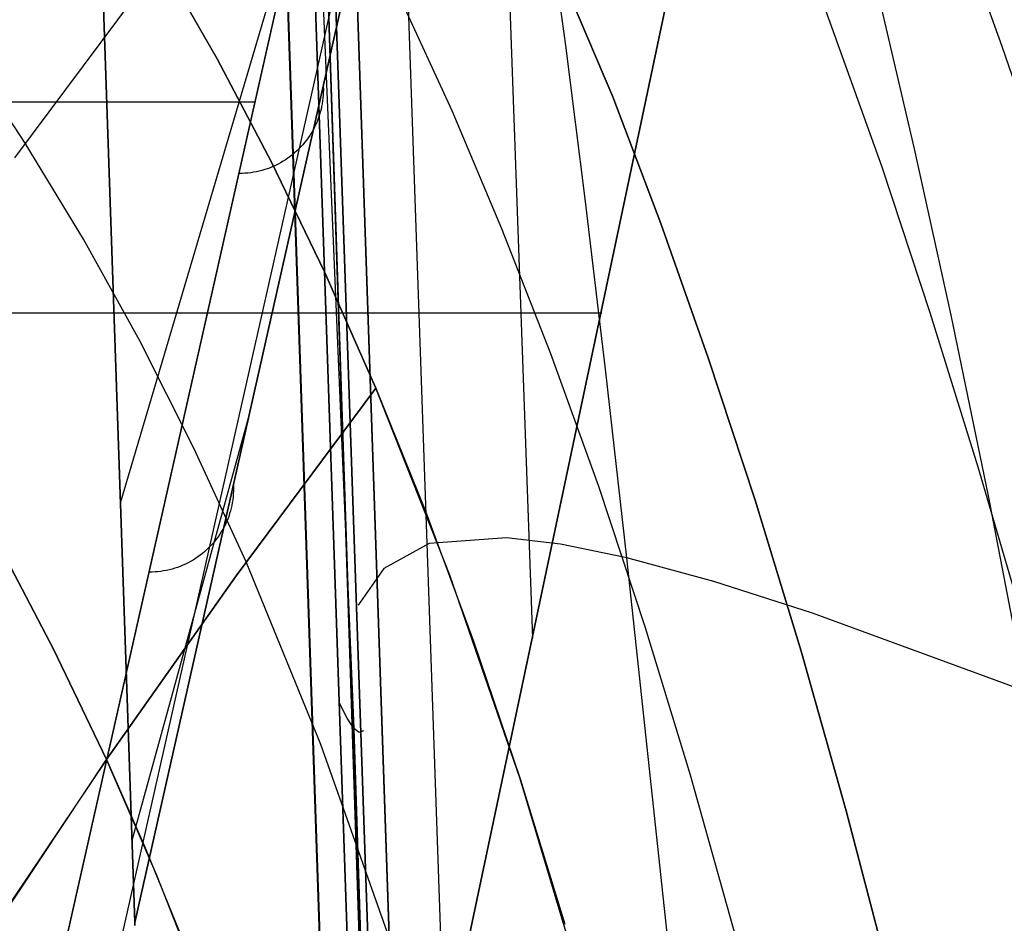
# Model space of a CAD drawing. Header units: millimetres. Extents: x -273 to 273, y -240 to 302.
# Tile 267 of 280: x 223 to 246, y 194 to 215. Entities that reach past the tile are written whole.
import ezdxf

# ---------------------------------------------------------------- set-up
doc = ezdxf.new("R2010")
doc.units = ezdxf.units.MM
doc.header["$MEASUREMENT"] = 0
doc.layers.add('IGES level 1', color=7, linetype='Continuous', true_color=0x3e413d)
doc.layers.add('IGES level 2', color=7, linetype='Continuous', true_color=0x008000)

msp = doc.modelspace()

# ---------------------------------------------------------------- linework, layer by layer
at = {"layer": 'IGES level 1'}
for p, q in [((234.787, 200.317, 280.565), (233.385, 239.263, 280.02)), ((224.99, 203.525, 422.032), (235.016, 237.338, 6)), ((225.331, 193.562, 422.248), (235.042, 236.682, 6)), ((235.042, 236.682, 6), (225.331, 193.562, 422.248)), ((224.773, 192.098, 422.217), (234.484, 235.207, 6)), ((223.33, 191.493, 422.083), (233.038, 234.588, 6)), ((233.038, 234.588, 6), (223.33, 191.493, 422.083)), ((247.446, -233.406, 382.193), (231.162, 234.594, 373.361)), ((245.421, -232.73, 431.404), (229.531, 232.247, 421.494)), ((229.531, 232.247, 421.494), (245.421, -232.73, 431.404)), ((245.935, -232.735, 430.335), (230.04, 232.241, 420.422)), ((245.936, -232.735, 430.319), (230.041, 232.241, 420.406)), ((230.041, 232.241, 420.406), (245.936, -232.735, 430.319)), ((245.947, -232.74, 429.967), (230.05, 232.26, 420.031)), ((244.293, -232.761, 431.766), (228.387, 232.216, 421.86)), ((228.387, 232.216, 421.86), (244.293, -232.761, 431.766)), ((242.113, -169.059, 430.428), (228.403, 232.216, 421.861)), ((232.992, 191.894, 360.96), (240.985, 229.709)), ((240.985, 229.709), (232.992, 191.894, 360.96)), ((225.331, 193.562, 422.248), (224.233, 225.699, 421.551)), ((224.233, 225.699, 421.551), (225.331, 193.562, 422.248)), ((229.81, 213.412, 230.624), (229.811, 213.344, 230.617)), ((229.811, 213.344, 230.617), (229.81, 213.276, 230.61)), ((229.794, 213.072, 230.588), (229.784, 213.005, 230.581)), ((229.802, 213.14, 230.596), (229.794, 213.072, 230.588)), ((229.807, 213.208, 230.603), (229.802, 213.14, 230.596)), ((229.81, 213.276, 230.61), (229.807, 213.208, 230.603)), ((228.193, 213.04, 214.042), (205.927, 213.04, 214.042)), ((229.756, 212.871, 230.567), (229.739, 212.805, 230.559)), ((229.771, 212.938, 230.574), (229.756, 212.871, 230.567)), ((229.784, 213.005, 230.581), (229.771, 212.938, 230.574)), ((229.674, 212.612, 230.538), (229.648, 212.549, 230.531)), ((229.698, 212.676, 230.545), (229.674, 212.612, 230.538)), ((229.72, 212.74, 230.552), (229.698, 212.676, 230.545)), ((229.739, 212.805, 230.559), (229.72, 212.74, 230.552)), ((229.558, 212.366, 230.51), (229.523, 212.307, 230.503)), ((229.59, 212.426, 230.517), (229.558, 212.366, 230.51)), ((229.62, 212.487, 230.524), (229.59, 212.426, 230.517)), ((229.648, 212.549, 230.531), (229.62, 212.487, 230.524)), ((229.408, 212.138, 230.483), (229.366, 212.084, 230.476)), ((229.449, 212.193, 230.489), (229.408, 212.138, 230.483)), ((229.487, 212.249, 230.496), (229.449, 212.193, 230.489)), ((229.523, 212.307, 230.503), (229.487, 212.249, 230.496)), ((229.18, 211.885, 230.451), (229.129, 211.84, 230.445)), ((229.229, 211.933, 230.457), (229.18, 211.885, 230.451)), ((229.276, 211.982, 230.463), (229.229, 211.933, 230.457)), ((229.322, 212.032, 230.47), (229.276, 211.982, 230.463)), ((229.366, 212.084, 230.476), (229.322, 212.032, 230.47)), ((228.911, 211.675, 230.423), (228.853, 211.639, 230.418)), ((228.968, 211.713, 230.428), (228.911, 211.675, 230.423)), ((229.023, 211.754, 230.434), (228.968, 211.713, 230.428)), ((229.077, 211.796, 230.439), (229.023, 211.754, 230.434)), ((229.129, 211.84, 230.445), (229.077, 211.796, 230.439)), ((228.353, 211.423, 230.384), (228.287, 211.406, 230.381)), ((228.418, 211.442, 230.387), (228.353, 211.423, 230.384)), ((228.483, 211.464, 230.391), (228.418, 211.442, 230.387)), ((228.547, 211.488, 230.395), (228.483, 211.464, 230.391)), ((228.611, 211.514, 230.399), (228.547, 211.488, 230.395)), ((228.673, 211.542, 230.404), (228.611, 211.514, 230.399)), ((228.734, 211.572, 230.408), (228.673, 211.542, 230.404)), ((228.794, 211.604, 230.413), (228.734, 211.572, 230.408)), ((228.853, 211.639, 230.418), (228.794, 211.604, 230.413)), ((227.88, 211.351, 230.365), (227.812, 211.35, 230.364)), ((227.949, 211.354, 230.367), (227.88, 211.351, 230.365)), ((228.017, 211.36, 230.37), (227.949, 211.354, 230.367)), ((228.085, 211.368, 230.372), (228.017, 211.36, 230.37)), ((228.153, 211.378, 230.375), (228.085, 211.368, 230.372)), ((228.22, 211.391, 230.377), (228.153, 211.378, 230.375)), ((228.287, 211.406, 230.381), (228.22, 211.391, 230.377)), ((200.241, 208.041, 206.832), (236.426, 208.041, 206.832)), ((225.265, 195.489, 422.206), (228.062, 205.66, 305.459)), ((227.674, 203.943, 322.032), (227.676, 203.875, 322.025)), ((227.672, 203.739, 322.011), (227.666, 203.671, 322.004)), ((227.675, 203.807, 322.018), (227.672, 203.739, 322.011)), ((227.676, 203.875, 322.025), (227.675, 203.807, 322.018)), ((227.635, 203.469, 321.982), (227.621, 203.403, 321.975)), ((227.648, 203.536, 321.989), (227.635, 203.469, 321.982)), ((227.658, 203.603, 321.996), (227.648, 203.536, 321.989)), ((227.666, 203.671, 322.004), (227.658, 203.603, 321.996)), ((227.584, 203.272, 321.96), (227.563, 203.207, 321.953)), ((227.604, 203.337, 321.968), (227.584, 203.272, 321.96)), ((227.621, 203.403, 321.975), (227.604, 203.337, 321.968)), ((227.485, 203.018, 321.932), (227.454, 202.957, 321.925)), ((227.513, 203.08, 321.939), (227.485, 203.018, 321.932)), ((227.539, 203.143, 321.946), (227.513, 203.08, 321.939)), ((227.563, 203.207, 321.953), (227.539, 203.143, 321.946)), ((227.351, 202.781, 321.904), (227.313, 202.725, 321.897)), ((227.387, 202.839, 321.911), (227.351, 202.781, 321.904)), ((227.422, 202.897, 321.918), (227.387, 202.839, 321.911)), ((227.454, 202.957, 321.925), (227.422, 202.897, 321.918)), ((227.186, 202.564, 321.878), (227.141, 202.514, 321.871)), ((227.23, 202.616, 321.884), (227.186, 202.564, 321.878)), ((227.272, 202.67, 321.891), (227.23, 202.616, 321.884)), ((227.313, 202.725, 321.897), (227.272, 202.67, 321.891)), ((226.941, 202.328, 321.848), (226.887, 202.286, 321.842)), ((226.993, 202.372, 321.853), (226.941, 202.328, 321.848)), ((227.044, 202.417, 321.859), (226.993, 202.372, 321.853)), ((227.093, 202.465, 321.865), (227.044, 202.417, 321.859)), ((227.141, 202.514, 321.871), (227.093, 202.465, 321.865)), ((226.537, 202.074, 321.812), (226.475, 202.046, 321.807)), ((226.598, 202.105, 321.816), (226.537, 202.074, 321.812)), ((226.659, 202.137, 321.821), (226.598, 202.105, 321.816)), ((226.718, 202.171, 321.826), (226.659, 202.137, 321.821)), ((226.775, 202.207, 321.831), (226.718, 202.171, 321.826)), ((226.832, 202.246, 321.836), (226.775, 202.207, 321.831)), ((226.887, 202.286, 321.842), (226.832, 202.246, 321.836)), ((225.745, 201.884, 321.774), (225.676, 201.883, 321.772)), ((225.813, 201.887, 321.776), (225.745, 201.884, 321.774)), ((225.881, 201.893, 321.778), (225.813, 201.887, 321.776)), ((225.949, 201.901, 321.78), (225.881, 201.893, 321.778)), ((226.017, 201.911, 321.783), (225.949, 201.901, 321.78)), ((226.084, 201.923, 321.786), (226.017, 201.911, 321.783)), ((226.151, 201.938, 321.789), (226.084, 201.923, 321.786)), ((226.217, 201.955, 321.792), (226.151, 201.938, 321.789)), ((226.283, 201.975, 321.796), (226.217, 201.955, 321.792)), ((226.348, 201.996, 321.799), (226.283, 201.975, 321.796)), ((226.412, 202.02, 321.803), (226.348, 201.996, 321.799)), ((226.475, 202.046, 321.807), (226.412, 202.02, 321.803)), ((225.332, 193.493, 422.249), (225.331, 193.562, 422.248)), ((225.331, 193.562, 422.248), (225.332, 193.493, 422.249))]:
    msp.add_line(p, q, dxfattribs=at)
at = {"layer": 'IGES level 2', "color": 31, "true_color": 0xfabe47}
for p, q in [((244.941, -232.771, 431.829), (229.084, 231.124, 421.952)), ((229.084, 231.124, 421.952), (244.941, -232.771, 431.829)), ((229.293, 227.519, 432.021), (230.534, 198.173, 432.664)), ((244.612, -227.289, 451.676), (229.687, 222.742, 442.153)), ((229.688, 222.721, 442.154), (244.581, -226.169, 451.654)), ((245.938, 214.369, 748.079), (243.607, 220.773, 757.156)), ((236.683, 213.168, 748.465), (234.373, 218.636, 756.492)), ((234.373, 218.636, 756.492), (236.683, 213.168, 748.465)), ((243.084, 211.498, 746.328), (240.827, 217.791, 755.267)), ((235.568, 214.388, 570.342), (235.133, 217.648, 571.847)), ((225.957, 216.391, 749.181), (222.478, 211.72, 738.707)), ((227.287, 214.073, 745.855), (225.957, 216.391, 749.181)), ((225.957, 216.391, 749.181), (227.287, 214.073, 745.855)), ((232.867, 212.839, 746.602), (231.657, 215.474, 750.415)), ((243.855, 211.939, 643.676), (243.004, 215.575, 646.744)), ((222.732, 212.074, 739.509), (221.304, 214.234, 742.492)), ((236.027, 210.747, 568.752), (235.568, 214.388, 570.342)), ((247.129, 210.85, 743.339), (245.938, 214.369, 748.079)), ((228.58, 211.616, 742.364), (227.287, 214.073, 745.855)), ((227.287, 214.073, 745.855), (228.58, 211.616, 742.364)), ((237.825, 210.165, 744.227), (236.683, 213.168, 748.465)), ((236.683, 213.168, 748.465), (237.825, 210.166, 744.227)), ((234.054, 210.039, 742.638), (232.867, 212.839, 746.602)), ((224.114, 209.79, 736.361), (222.732, 212.074, 739.509)), ((244.723, 207.984, 640.517), (243.855, 211.939, 643.676)), ((229.837, 209.012, 738.718), (228.58, 211.616, 742.364)), ((228.58, 211.616, 742.364), (229.837, 209.012, 738.718)), ((244.224, 208.044, 741.662), (243.084, 211.498, 746.328)), ((236.511, 206.701, 567.077), (236.027, 210.747, 568.752)), ((235.216, 207.068, 738.537), (234.054, 210.039, 742.638)), ((237.825, 210.166, 744.227), (238.953, 206.976, 739.857)), ((238.953, 206.976, 739.857), (237.825, 210.165, 744.227)), ((225.449, 207.377, 733.06), (224.114, 209.79, 736.361)), ((231.057, 206.253, 734.932), (229.837, 209.012, 738.718)), ((229.837, 209.012, 738.718), (231.057, 206.253, 734.932)), ((245.365, 204.376, 736.887), (244.224, 208.044, 741.662)), ((245.607, 203.694, 637.274), (244.723, 207.984, 640.517)), ((226.737, 204.824, 729.618), (225.449, 207.377, 733.06)), ((236.351, 203.919, 734.311), (235.216, 207.068, 738.537)), ((240.065, 203.592, 735.371), (238.953, 206.976, 739.857)), ((238.953, 206.976, 739.857), (240.065, 203.592, 735.371)), ((237.022, 202.224, 565.314), (236.511, 206.701, 567.077)), ((227.737, 201.794, 725.317), (231.057, 206.253, 734.932)), ((231.057, 206.253, 734.932), (227.737, 201.794, 725.317)), ((231.057, 206.253, 734.932), (232.238, 203.333, 731.018)), ((232.814, 201.809, 729.017), (231.057, 206.253, 734.932)), ((227.979, 202.126, 726.045), (226.737, 204.824, 729.618)), ((246.503, 200.491, 732.017), (245.365, 204.376, 736.887)), ((237.457, 200.585, 729.976), (236.351, 203.919, 734.311)), ((241.159, 200.009, 730.783), (240.065, 203.592, 735.371)), ((240.065, 203.592, 735.371), (241.159, 200.009, 730.783)), ((246.504, 199.051, 633.952), (245.607, 203.694, 637.274)), ((232.238, 203.333, 731.018), (233.381, 200.242, 726.989)), ((223.405, 200.055, 718.897), (222.097, 202.537, 722.097)), ((222.097, 202.537, 722.097), (223.405, 200.055, 718.897)), ((232.324, 202.562, 502.874), (231.244, 201.971, 472.577)), ((234.158, 202.701, 533.718), (232.324, 202.562, 502.874)), ((235.444, 202.55, 549.41), (234.158, 202.701, 533.718)), ((237.022, 202.224, 565.314), (235.444, 202.55, 549.41)), ((229.752, 197.787, 720.467), (227.979, 202.126, 726.045)), ((239.085, 201.658, 582.828), (237.022, 202.224, 565.314)), ((238.121, 191.949, 561.537), (237.022, 202.224, 565.314)), ((231.244, 201.971, 472.577), (230.639, 201.096, 442.628)), ((224.66, 197.434, 715.577), (227.737, 201.794, 725.317)), ((227.737, 201.794, 725.317), (224.66, 197.434, 715.577)), ((234.483, 196.976, 722.857), (232.814, 201.809, 729.017)), ((241.426, 200.909, 600.313), (239.085, 201.658, 582.828)), ((246.504, 199.051, 633.952), (241.426, 200.909, 600.313)), ((238.533, 197.058, 725.544), (237.457, 200.585, 729.976)), ((233.381, 200.242, 726.989), (234.483, 196.976, 722.857)), ((224.66, 197.434, 715.577), (223.405, 200.055, 718.897)), ((223.405, 200.055, 718.897), (224.66, 197.434, 715.577)), ((242.231, 196.218, 726.107), (241.159, 200.009, 730.783)), ((241.159, 200.009, 730.783), (242.231, 196.218, 726.107)), ((230.376, 198.411, 427.651), (230.189, 198.788, 422.651)), ((230.534, 198.173, 432.66), (230.376, 198.411, 427.651)), ((230.534, 198.173, 432.664), (244.613, -229.718, 441.739)), ((230.663, 198.074, 437.675), (230.534, 198.173, 432.66)), ((230.763, 198.114, 442.692), (230.663, 198.074, 437.675)), ((231.419, 193.075, 714.661), (229.752, 197.787, 720.467)), ((219.386, 189.489, 697.318), (224.66, 197.434, 715.577)), ((224.66, 197.434, 715.577), (221.172, 192.247, 703.715)), ((224.66, 197.434, 715.577), (225.566, 195.373, 713.016)), ((225.862, 194.666, 712.149), (224.66, 197.434, 715.577)), ((234.483, 196.976, 722.857), (235.545, 193.525, 718.634)), ((236.06, 191.728, 716.493), (234.483, 196.976, 722.857)), ((239.576, 193.333, 721.029), (238.533, 197.058, 725.544)), ((243.279, 192.216, 721.357), (242.231, 196.218, 726.107)), ((242.231, 196.218, 726.107), (243.279, 192.216, 721.357)), ((225.566, 195.373, 713.016), (226.442, 193.225, 710.397)), ((227.01, 191.743, 708.623), (225.862, 194.666, 712.149))]:
    msp.add_line(p, q, dxfattribs=at)

doc.saveas('drawing.dxf')
